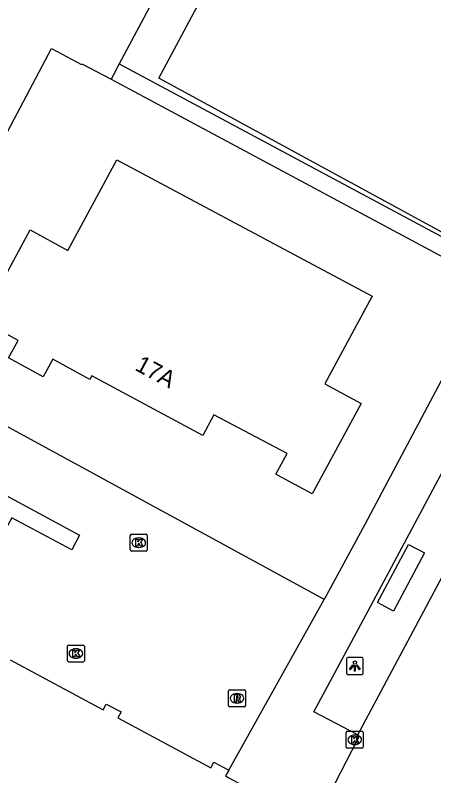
# Model space of a CAD drawing. Extents: x 159489 to 160304, y 383826 to 384530.
# Drawn here: x 159891.43 to 159916.09, y 384209.91 to 384254.66 of the extents above; entities that cross this region are included whole.
import ezdxf

# ---------------------------------------------------------------- set-up
doc = ezdxf.new("R2010")
doc.units = 0
for name, color, linetype in [('IMGEO_Kolk', 7, 'Continuous'), ('IMGEO_Lichtpunt', 7, 'Continuous'), ('IMGEO_OVBaan_gesloten', 7, 'Continuous'), ('IMGEO_Pand', 7, 'Continuous'), ('IMGEO_Pand_nummerreeks', 7, 'Continuous'), ('IMGEO_Rioolput', 7, 'Continuous'), ('IMGEO_Voetpad_gesloten', 7, 'Continuous'), ('IMGEO_Voetpad_open', 7, 'Continuous')]:
    doc.layers.add(name, color=color, linetype=linetype)

msp = doc.modelspace()

# ---------------------------------------------------------------- linework, layer by layer
at = {"layer": 'IMGEO_Kolk'}
for p, q in [((159898.281, 384224.125), (159899.133, 384224.125)), ((159898.206, 384223.199), (159898.206, 384224.051)), ((159898.694, 384223.905), (159898.719, 384223.905)), ((159899.207, 384224.051), (159899.207, 384223.199)), ((159898.717, 384223.345), (159898.692, 384223.345)), ((159899.133, 384223.125), (159898.281, 384223.125)), ((159894.499, 384216.679), (159894.499, 384217.531)), ((159894.574, 384217.605), (159895.426, 384217.605)), ((159894.987, 384217.385), (159895.012, 384217.385)), ((159895.5, 384217.531), (159895.5, 384216.679)), ((159895.426, 384216.605), (159894.574, 384216.605)), ((159895.01, 384216.825), (159894.985, 384216.825)), ((159910.929, 384211.601), (159910.929, 384212.453)), ((159911.004, 384212.527), (159911.856, 384212.527)), ((159911.93, 384212.453), (159911.93, 384211.601)), ((159911.417, 384212.307), (159911.442, 384212.307)), ((159911.44, 384211.747), (159911.415, 384211.747)), ((159911.856, 384211.527), (159911.004, 384211.527))]:
    msp.add_line(p, q, dxfattribs=at)
for points in [[(159898.281, 384224.125), (159899.133, 384224.125)], [(159898.206, 384223.199), (159898.206, 384224.051)], [(159898.527, 384223.825), (159898.65, 384223.825), (159898.65, 384223.674), (159898.78, 384223.825), (159898.944, 384223.825), (159898.798, 384223.674), (159898.951, 384223.425), (159898.799, 384223.425), (159898.714, 384223.589), (159898.65, 384223.522), (159898.65, 384223.425), (159898.527, 384223.425), (159898.527, 384223.825)], [(159899.207, 384224.051), (159899.207, 384223.199)], [(159899.133, 384223.125), (159898.281, 384223.125)], [(159894.499, 384216.679), (159894.499, 384217.531)], [(159894.574, 384217.605), (159895.426, 384217.605)], [(159895.5, 384217.531), (159895.5, 384216.679)], [(159894.82, 384217.305), (159894.943, 384217.305), (159894.943, 384217.154), (159895.073, 384217.305), (159895.237, 384217.305), (159895.091, 384217.154), (159895.244, 384216.905), (159895.092, 384216.905), (159895.007, 384217.069), (159894.943, 384217.002), (159894.943, 384216.905), (159894.82, 384216.905), (159894.82, 384217.305)], [(159895.426, 384216.605), (159894.574, 384216.605)], [(159910.929, 384211.601), (159910.929, 384212.453)], [(159911.004, 384212.527), (159911.856, 384212.527)], [(159911.93, 384212.453), (159911.93, 384211.601)], [(159911.25, 384212.227), (159911.373, 384212.227), (159911.373, 384212.076), (159911.503, 384212.227), (159911.667, 384212.227), (159911.521, 384212.076), (159911.674, 384211.827), (159911.522, 384211.827), (159911.437, 384211.991), (159911.373, 384211.924), (159911.373, 384211.827), (159911.25, 384211.827), (159911.25, 384212.227)], [(159911.856, 384211.527), (159911.004, 384211.527)]]:
    msp.add_lwpolyline(points, dxfattribs=at)
for centre, start, end in [((159898.283, 384224.049), 91.552, 178.448), ((159898.283, 384224.049), 91.552, 178.448), ((159899.131, 384224.049), 1.552, 88.448), ((159899.131, 384224.049), 1.552, 88.448), ((159898.283, 384223.201), 181.552, 268.448), ((159898.283, 384223.201), 181.552, 268.448), ((159899.131, 384223.201), 271.552, 358.448), ((159899.131, 384223.201), 271.552, 358.448), ((159894.576, 384217.529), 91.552, 178.448), ((159894.576, 384217.529), 91.552, 178.448), ((159895.424, 384217.529), 1.552, 88.448), ((159895.424, 384217.529), 1.552, 88.448), ((159894.576, 384216.681), 181.552, 268.448), ((159894.576, 384216.681), 181.552, 268.448), ((159895.424, 384216.681), 271.552, 358.448), ((159895.424, 384216.681), 271.552, 358.448), ((159911.006, 384212.451), 91.552, 178.448), ((159911.006, 384212.451), 91.552, 178.448), ((159911.854, 384212.451), 1.552, 88.448), ((159911.854, 384212.451), 1.552, 88.448), ((159911.006, 384211.603), 181.552, 268.448), ((159911.006, 384211.603), 181.552, 268.448), ((159911.854, 384211.603), 271.552, 358.448), ((159911.854, 384211.603), 271.552, 358.448)]:
    msp.add_arc(centre, 0.0765, start, end, dxfattribs=at)
for centre, major_axis, ratio, start_param, end_param in [((159898.693, 384223.625), (-0.387, 0.002), 0.722429, 4.712389, 7.853982), ((159898.718, 384223.625), (-0.39, 0.002), 0.717154, 1.570796, 4.712389), ((159894.986, 384217.105), (-0.387, 0.002), 0.722429, 4.712389, 7.853982), ((159895.011, 384217.105), (-0.39, 0.002), 0.717154, 1.570796, 4.712389), ((159911.416, 384212.027), (-0.387, 0.002), 0.722429, 4.712389, 7.853982), ((159911.441, 384212.027), (-0.39, 0.002), 0.717154, 1.570796, 4.712389)]:
    msp.add_ellipse(centre, major_axis=major_axis, ratio=ratio, start_param=start_param, end_param=end_param, dxfattribs=at)
at = {"layer": 'IMGEO_Lichtpunt'}
for p, q in [((159910.938, 384216.776), (159910.938, 384215.969)), ((159910.938, 384216.776), (159910.938, 384215.969)), ((159911.84, 384216.871), (159911.032, 384216.871)), ((159911.84, 384216.871), (159911.032, 384216.871)), ((159911.934, 384215.969), (159911.934, 384216.776)), ((159911.934, 384215.969), (159911.934, 384216.776)), ((159911.032, 384215.875), (159911.84, 384215.875)), ((159911.032, 384215.875), (159911.84, 384215.875))]:
    msp.add_line(p, q, dxfattribs=at)
for points in [[(159911.312, 384216.44), (159911.351, 384216.412), (159911.163, 384216.15), (159911.125, 384216.177), (159911.312, 384216.44)], [(159911.414, 384216.392), (159911.461, 384216.392), (159911.461, 384216.07), (159911.414, 384216.07), (159911.414, 384216.392)], [(159911.524, 384216.412), (159911.562, 384216.439), (159911.749, 384216.177), (159911.71, 384216.149), (159911.524, 384216.412)]]:
    msp.add_lwpolyline(points, dxfattribs=at)
msp.add_circle((159911.437, 384216.574), 0.0994, dxfattribs=at)
for centre, start, end in [((159911.032, 384216.776), 90, 180), ((159911.032, 384216.776), 90, 180), ((159911.84, 384216.776), 0, 90), ((159911.84, 384216.776), 0, 90), ((159911.032, 384215.969), 180, 270), ((159911.032, 384215.969), 180, 270), ((159911.84, 384215.969), 270, 0), ((159911.84, 384215.969), 270, 360)]:
    msp.add_arc(centre, 0.0946, start, end, dxfattribs=at)
at = {"layer": 'IMGEO_OVBaan_gesloten'}
for points in [[(159911.615, 384212.316), (159923.428, 384234.441), (159923.939, 384235.4)], [(159893.253, 384178.177), (159906.952, 384203.585), (159910.296, 384209.51), (159911.593, 384212.02), (159911.69, 384212.238), (159911.615, 384212.316)]]:
    msp.add_lwpolyline(points, dxfattribs=at)
at = {"layer": 'IMGEO_Pand'}
for points in [[(159927.842, 384255.225), (159925.496, 384250.736), (159922.738, 384252.249), (159922.682, 384252.143), (159924.82, 384250.97), (159921.947, 384245.676), (159919.802, 384246.839), (159918.987, 384245.338), (159919.842, 384244.875), (159918.748, 384242.86), (159917.894, 384243.324), (159916.992, 384241.661), (159899.889, 384250.952), (159902.743, 384256.292)], [(159909.661, 384232.979), (159911.807, 384231.817), (159908.923, 384226.496), (159906.871, 384227.608), (159906.782, 384227.656), (159907.444, 384228.878), (159903.135, 384231.154), (159902.477, 384229.929), (159895.931, 384233.447), (159895.816, 384233.236), (159893.641, 384234.422), (159893.077, 384233.385), (159891.04, 384234.496), (159891.604, 384235.532), (159889.412, 384236.726), (159892.302, 384242.03), (159894.517, 384240.823), (159897.417, 384246.144), (159912.455, 384238.136), (159909.661, 384232.979)], [(159891.133, 384216.725), (159896.603, 384213.786), (159896.79, 384214.13), (159897.66, 384213.669), (159897.474, 384213.317), (159902.944, 384210.377), (159903.13, 384210.719), (159904.01, 384210.25)], [(159904.01, 384210.25), (159903.822, 384209.904), (159904.02, 384209.797), (159906.135, 384208.661), (159906.255, 384208.597), (159891.472, 384180.7)]]:
    msp.add_lwpolyline(points, dxfattribs=at)
at = {"layer": 'IMGEO_Rioolput'}
for p, q in [((159903.996, 384214.042), (159903.996, 384214.894)), ((159904.071, 384214.968), (159904.923, 384214.968)), ((159904.484, 384214.748), (159904.509, 384214.748)), ((159904.997, 384214.894), (159904.997, 384214.042)), ((159904.923, 384213.968), (159904.071, 384213.968)), ((159904.507, 384214.188), (159904.482, 384214.188))]:
    msp.add_line(p, q, dxfattribs=at)
for points in [[(159903.996, 384214.042), (159903.996, 384214.894)], [(159904.071, 384214.968), (159904.923, 384214.968)], [(159904.585, 384214.666), (159904.333, 384214.668), (159904.333, 384214.268)], [(159904.997, 384214.894), (159904.997, 384214.042)], [(159904.333, 384214.268), (159904.457, 384214.268), (159904.457, 384214.43), (159904.468, 384214.43)], [(159904.511, 384214.587), (159904.457, 384214.587), (159904.457, 384214.506)], [(159904.457, 384214.506), (159904.509, 384214.506)], [(159904.515, 384214.401), (159904.586, 384214.268), (159904.726, 384214.268), (159904.661, 384214.394)], [(159904.923, 384213.968), (159904.071, 384213.968)]]:
    msp.add_lwpolyline(points, dxfattribs=at)
for centre, radius, start, end in [((159904.073, 384214.892), 0.0765, 91.552, 178.448), ((159904.073, 384214.892), 0.0765, 91.552, 178.448), ((159904.921, 384214.892), 0.0765, 1.552, 88.448), ((159904.921, 384214.892), 0.0765, 1.552, 88.448), ((159904.467, 384214.377), 0.0533, 26.0293, 88.6989), ((159904.493, 384214.695), 0.19, 274.7715, 282.9687), ((159904.517, 384214.491), 0.0964, 77.0061, 93.1865), ((159904.531, 384214.548), 0.0378, 276.6634, 79.6772), ((159904.584, 384214.556), 0.109, 350.3612, 89.416), ((159904.582, 384214.556), 0.112, 277.5842, 350.9817), ((159904.566, 384214.341), 0.108, 29.5134, 73.7905), ((159904.073, 384214.044), 0.0765, 181.552, 268.448), ((159904.073, 384214.044), 0.0765, 181.552, 268.448), ((159904.921, 384214.044), 0.0765, 271.552, 358.448), ((159904.921, 384214.044), 0.0765, 271.552, 358.448)]:
    msp.add_arc(centre, radius, start, end, dxfattribs=at)
for centre, major_axis, ratio, start_param, end_param in [((159904.483, 384214.468), (-0.387, 0.002), 0.722429, 4.712389, 7.853982), ((159904.508, 384214.468), (-0.39, 0.002), 0.717154, 1.570796, 4.712389)]:
    msp.add_ellipse(centre, major_axis=major_axis, ratio=ratio, start_param=start_param, end_param=end_param, dxfattribs=at)
at = {"layer": 'IMGEO_Voetpad_gesloten'}
for points in [[(159910.489, 384267.64), (159908.783, 384268.547), (159905.005, 384261.493), (159903.247, 384262.426), (159897.56, 384251.811)], [(159860.893, 384252.084), (159885.992, 384238.575), (159887.317, 384240.977), (159890.428, 384246.794), (159893.567, 384252.708), (159895.332, 384251.761), (159895.356, 384251.808), (159897.071, 384250.898)], [(159897.56, 384251.811), (159920.399, 384239.576)], [(159897.071, 384250.898), (159919.928, 384238.653)], [(159909.635, 384220.285), (159909.594, 384220.307), (159909.525, 384220.345), (159858.696, 384248.021)], [(159919.426, 384237.669), (159919.056, 384237.859), (159918.191, 384236.296), (159912.017, 384224.696), (159909.635, 384220.285)]]:
    msp.add_lwpolyline(points, dxfattribs=at)
at = {"layer": 'IMGEO_Voetpad_open'}
for points in [[(159897.56, 384251.811), (159897.211, 384251.158), (159897.071, 384250.898)], [(159911.615, 384212.316), (159909.028, 384213.664), (159911.916, 384219.059), (159921.354, 384236.689)], [(159884.159, 384228.887), (159884.638, 384229.776), (159895.218, 384224.077), (159894.754, 384223.196), (159891.233, 384225.088), (159890.749, 384224.221), (159885.464, 384227.051), (159885.923, 384227.942), (159884.159, 384228.887)], [(159913.714, 384219.602), (159912.778, 384220.1), (159914.602, 384223.529), (159915.539, 384223.03), (159913.714, 384219.602)], [(159904.01, 384210.25), (159909.635, 384220.285)]]:
    msp.add_lwpolyline(points, dxfattribs=at)

# ---------------------------------------------------------------- texts
at = {"layer": 'IMGEO_Pand_nummerreeks'}
msp.add_text('17A', height=1, rotation=331.7417, dxfattribs=at).set_placement((159898.42, 384233.813))

doc.saveas('drawing.dxf')
